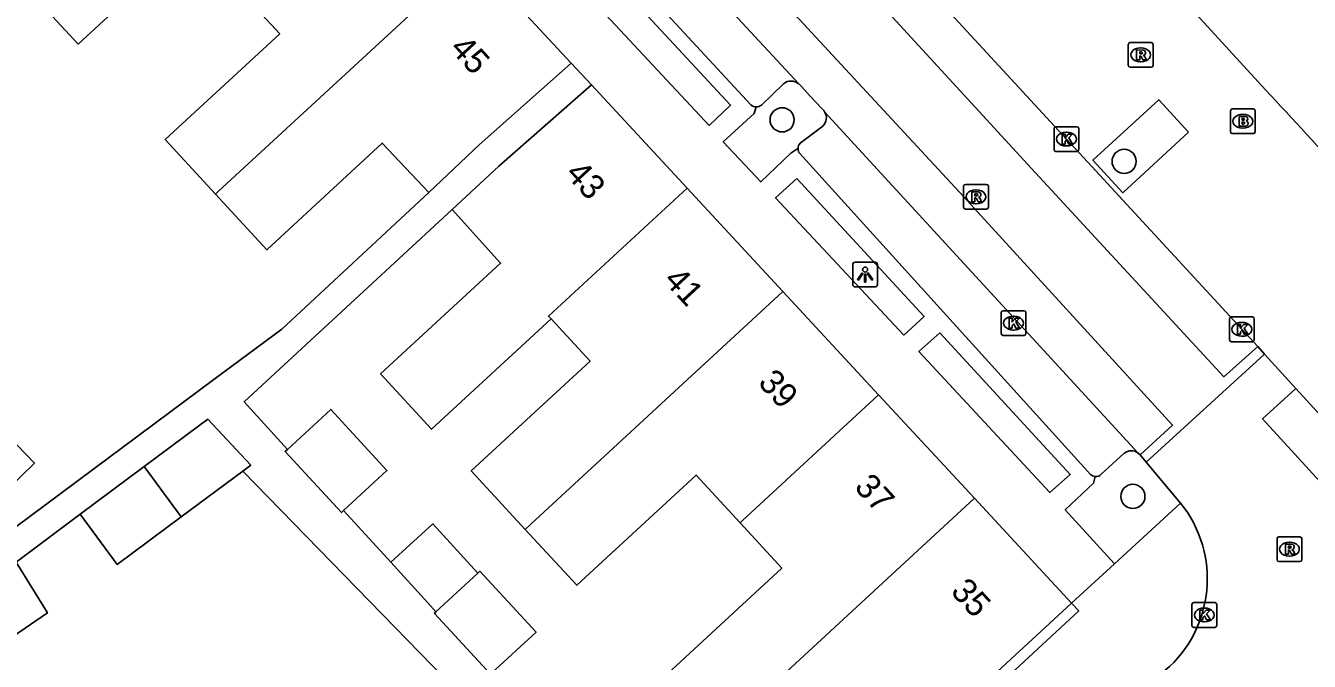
# Model space of a CAD drawing. Extents: x 159718 to 160783, y 383290 to 384030.
# Drawn here: x 160414 to 160465.9, y 383596.2 to 383622 of the extents above; entities that cross this region are included whole.
import ezdxf

# ---------------------------------------------------------------- set-up
doc = ezdxf.new("R2010")
doc.units = 0
for name, color, linetype in [('IMGEO_Boom', 7, 'Continuous'), ('IMGEO_Brandkraan', 7, 'Continuous'), ('IMGEO_Kolk', 7, 'Continuous'), ('IMGEO_Lichtpunt', 7, 'Continuous'), ('IMGEO_Pand', 7, 'Continuous'), ('IMGEO_Pand_nummerreeks', 7, 'Continuous'), ('IMGEO_Parkeervlak_open', 7, 'Continuous'), ('IMGEO_Rijbaan_lokaal_gesloten', 7, 'Continuous'), ('IMGEO_Rijbaan_lokaal_open', 7, 'Continuous'), ('IMGEO_Rioolput', 7, 'Continuous'), ('IMGEO_Voetpad_open', 7, 'Continuous')]:
    doc.layers.add(name, color=color, linetype=linetype)

msp = doc.modelspace()

# ---------------------------------------------------------------- linework, layer by layer
at = {"layer": 'IMGEO_Boom'}
for centre in [(160444.613, 383618.147), (160458.452, 383616.466), (160458.805, 383602.918)]:
    msp.add_circle(centre, 0.489, dxfattribs=at)
at = {"layer": 'IMGEO_Brandkraan'}
for p, q in [((160462.753, 383617.662), (160462.753, 383618.514)), ((160462.828, 383618.588), (160463.68, 383618.588)), ((160463.754, 383618.514), (160463.754, 383617.662)), ((160463.241, 383618.368), (160463.266, 383618.368)), ((160463.68, 383617.588), (160462.828, 383617.588)), ((160463.264, 383617.808), (160463.239, 383617.808))]:
    msp.add_line(p, q, dxfattribs=at)
for points in [[(160462.753, 383617.662), (160462.753, 383618.514)], [(160462.828, 383618.588), (160463.68, 383618.588)], [(160463.754, 383618.514), (160463.754, 383617.662)], [(160463.101, 383618.288), (160463.101, 383617.888), (160463.314, 383617.888)], [(160463.332, 383618.288), (160463.101, 383618.288)], [(160463.28, 383618.207), (160463.226, 383618.207), (160463.226, 383618.131)], [(160463.226, 383618.131), (160463.279, 383618.131)], [(160463.288, 383618.055), (160463.226, 383618.055), (160463.226, 383617.974)], [(160463.226, 383617.974), (160463.288, 383617.974)], [(160463.68, 383617.588), (160462.828, 383617.588)]]:
    msp.add_lwpolyline(points, dxfattribs=at)
for centre, radius, start, end in [((160462.83, 383618.512), 0.0765, 91.552, 178.448), ((160462.83, 383618.512), 0.0765, 91.552, 178.448), ((160463.678, 383618.512), 0.0765, 1.552, 88.448), ((160463.678, 383618.512), 0.0765, 1.552, 88.448), ((160463.281, 383618.169), 0.0379, 267.8285, 90.9355), ((160463.289, 383618.014), 0.0404, 269.8759, 90.5077), ((160463.32, 383618.139), 0.251, 268.6676, 293.5347), ((160463.336, 383618.143), 0.145, 59.4692, 91.5367), ((160463.361, 383618.19), 0.0922, 285.5137, 58.1501), ((160463.366, 383617.998), 0.105, 301.3115, 78.989), ((160462.83, 383617.664), 0.0765, 181.552, 268.448), ((160462.83, 383617.664), 0.0765, 181.552, 268.448), ((160463.678, 383617.664), 0.0765, 271.552, 358.448), ((160463.678, 383617.664), 0.0765, 271.552, 358.448)]:
    msp.add_arc(centre, radius, start, end, dxfattribs=at)
for centre, major_axis, ratio, start_param, end_param in [((160463.24, 383618.088), (-0.387, 0.002), 0.722429, 4.712389, 7.853982), ((160463.265, 383618.088), (-0.39, 0.002), 0.717154, 1.570796, 4.712389)]:
    msp.add_ellipse(centre, major_axis=major_axis, ratio=ratio, start_param=start_param, end_param=end_param, dxfattribs=at)
at = {"layer": 'IMGEO_Kolk'}
for p, q in [((160455.617, 383616.943), (160455.617, 383617.795)), ((160455.692, 383617.869), (160456.544, 383617.869)), ((160456.105, 383617.649), (160456.13, 383617.649)), ((160456.618, 383617.795), (160456.618, 383616.943)), ((160456.544, 383616.869), (160455.692, 383616.869)), ((160456.128, 383617.089), (160456.103, 383617.089)), ((160453.476, 383609.501), (160453.476, 383610.353)), ((160453.551, 383610.427), (160454.403, 383610.427)), ((160453.964, 383610.207), (160453.989, 383610.207)), ((160454.477, 383610.353), (160454.477, 383609.501)), ((160462.715, 383609.249), (160462.715, 383610.101)), ((160462.79, 383610.175), (160463.642, 383610.175)), ((160463.716, 383610.101), (160463.716, 383609.249)), ((160453.987, 383609.647), (160453.962, 383609.647)), ((160463.203, 383609.955), (160463.228, 383609.955)), ((160454.403, 383609.427), (160453.551, 383609.427)), ((160463.642, 383609.175), (160462.79, 383609.175)), ((160463.226, 383609.395), (160463.201, 383609.395)), ((160461.196, 383597.698), (160461.196, 383598.55)), ((160461.271, 383598.624), (160462.123, 383598.624)), ((160461.684, 383598.404), (160461.709, 383598.404)), ((160462.197, 383598.55), (160462.197, 383597.698)), ((160461.707, 383597.844), (160461.682, 383597.844)), ((160462.123, 383597.624), (160461.271, 383597.624))]:
    msp.add_line(p, q, dxfattribs=at)
for points in [[(160455.617, 383616.943), (160455.617, 383617.795)], [(160455.692, 383617.869), (160456.544, 383617.869)], [(160455.938, 383617.569), (160456.061, 383617.569), (160456.061, 383617.418), (160456.191, 383617.569), (160456.355, 383617.569), (160456.209, 383617.418), (160456.362, 383617.169), (160456.21, 383617.169), (160456.125, 383617.333), (160456.061, 383617.266), (160456.061, 383617.169), (160455.938, 383617.169), (160455.938, 383617.569)], [(160456.618, 383617.795), (160456.618, 383616.943)], [(160456.544, 383616.869), (160455.692, 383616.869)], [(160453.476, 383609.501), (160453.476, 383610.353)], [(160453.551, 383610.427), (160454.403, 383610.427)], [(160453.797, 383610.127), (160453.92, 383610.127), (160453.92, 383609.976), (160454.05, 383610.127), (160454.214, 383610.127), (160454.068, 383609.976), (160454.221, 383609.727), (160454.069, 383609.727), (160453.984, 383609.891), (160453.92, 383609.824), (160453.92, 383609.727), (160453.797, 383609.727), (160453.797, 383610.127)], [(160454.477, 383610.353), (160454.477, 383609.501)], [(160462.715, 383609.249), (160462.715, 383610.101)], [(160462.79, 383610.175), (160463.642, 383610.175)], [(160463.716, 383610.101), (160463.716, 383609.249)], [(160463.036, 383609.875), (160463.159, 383609.875), (160463.159, 383609.724), (160463.289, 383609.875), (160463.453, 383609.875), (160463.307, 383609.724), (160463.46, 383609.475), (160463.308, 383609.475), (160463.223, 383609.639), (160463.159, 383609.572), (160463.159, 383609.475), (160463.036, 383609.475), (160463.036, 383609.875)], [(160454.403, 383609.427), (160453.551, 383609.427)], [(160463.642, 383609.175), (160462.79, 383609.175)], [(160461.196, 383597.698), (160461.196, 383598.55)], [(160461.271, 383598.624), (160462.123, 383598.624)], [(160461.517, 383598.324), (160461.64, 383598.324), (160461.64, 383598.173), (160461.77, 383598.324), (160461.934, 383598.324), (160461.788, 383598.173), (160461.941, 383597.924), (160461.789, 383597.924), (160461.704, 383598.088), (160461.64, 383598.021), (160461.64, 383597.924), (160461.517, 383597.924), (160461.517, 383598.324)], [(160462.197, 383598.55), (160462.197, 383597.698)], [(160462.123, 383597.624), (160461.271, 383597.624)]]:
    msp.add_lwpolyline(points, dxfattribs=at)
for centre, start, end in [((160455.694, 383617.793), 91.552, 178.448), ((160455.694, 383617.793), 91.552, 178.448), ((160456.542, 383617.793), 1.552, 88.448), ((160456.542, 383617.793), 1.552, 88.448), ((160455.694, 383616.945), 181.552, 268.448), ((160455.694, 383616.945), 181.552, 268.448), ((160456.542, 383616.945), 271.552, 358.448), ((160456.542, 383616.945), 271.552, 358.448), ((160453.553, 383610.351), 91.552, 178.448), ((160453.553, 383610.351), 91.552, 178.448), ((160454.401, 383610.351), 1.552, 88.448), ((160454.401, 383610.351), 1.552, 88.448), ((160462.792, 383610.099), 91.552, 178.448), ((160462.792, 383610.099), 91.552, 178.448), ((160463.64, 383610.099), 1.552, 88.448), ((160463.64, 383610.099), 1.552, 88.448), ((160453.553, 383609.503), 181.552, 268.448), ((160453.553, 383609.503), 181.552, 268.448), ((160454.401, 383609.503), 271.552, 358.448), ((160454.401, 383609.503), 271.552, 358.448), ((160462.792, 383609.251), 181.552, 268.448), ((160462.792, 383609.251), 181.552, 268.448), ((160463.64, 383609.251), 271.552, 358.448), ((160463.64, 383609.251), 271.552, 358.448), ((160461.273, 383598.548), 91.552, 178.448), ((160461.273, 383598.548), 91.552, 178.448), ((160462.121, 383598.548), 1.552, 88.448), ((160462.121, 383598.548), 1.552, 88.448), ((160461.273, 383597.7), 181.552, 268.448), ((160461.273, 383597.7), 181.552, 268.448), ((160462.121, 383597.7), 271.552, 358.448), ((160462.121, 383597.7), 271.552, 358.448)]:
    msp.add_arc(centre, 0.0765, start, end, dxfattribs=at)
for centre, major_axis, ratio, start_param, end_param in [((160456.104, 383617.369), (-0.387, 0.002), 0.722429, 4.712389, 7.853982), ((160456.129, 383617.369), (-0.39, 0.002), 0.717154, 1.570796, 4.712389), ((160453.963, 383609.927), (-0.387, 0.002), 0.722429, 4.712389, 7.853982), ((160453.988, 383609.927), (-0.39, 0.002), 0.717154, 1.570796, 4.712389), ((160463.202, 383609.675), (-0.387, 0.002), 0.722429, 4.712389, 7.853982), ((160463.227, 383609.675), (-0.39, 0.002), 0.717154, 1.570796, 4.712389), ((160461.683, 383598.124), (-0.387, 0.002), 0.722429, 4.712389, 7.853982), ((160461.708, 383598.124), (-0.39, 0.002), 0.717154, 1.570796, 4.712389)]:
    msp.add_ellipse(centre, major_axis=major_axis, ratio=ratio, start_param=start_param, end_param=end_param, dxfattribs=at)
at = {"layer": 'IMGEO_Lichtpunt'}
for p, q in [((160447.472, 383612.293), (160447.472, 383611.486)), ((160447.472, 383612.293), (160447.472, 383611.486)), ((160448.374, 383612.388), (160447.566, 383612.388)), ((160448.374, 383612.388), (160447.566, 383612.388)), ((160448.468, 383611.486), (160448.468, 383612.293)), ((160448.468, 383611.486), (160448.468, 383612.293)), ((160447.566, 383611.392), (160448.374, 383611.392)), ((160447.566, 383611.392), (160448.374, 383611.392))]:
    msp.add_line(p, q, dxfattribs=at)
for points in [[(160447.846, 383611.957), (160447.885, 383611.929), (160447.697, 383611.667), (160447.659, 383611.694), (160447.846, 383611.957)], [(160447.948, 383611.909), (160447.995, 383611.909), (160447.995, 383611.587), (160447.948, 383611.587), (160447.948, 383611.909)], [(160448.058, 383611.929), (160448.096, 383611.956), (160448.283, 383611.694), (160448.244, 383611.666), (160448.058, 383611.929)]]:
    msp.add_lwpolyline(points, dxfattribs=at)
msp.add_circle((160447.971, 383612.091), 0.0994, dxfattribs=at)
for centre, start, end in [((160447.566, 383612.293), 90, 180), ((160447.566, 383612.293), 90, 180), ((160448.374, 383612.293), 0, 90), ((160448.374, 383612.293), 0, 90), ((160447.566, 383611.486), 180, 270), ((160447.566, 383611.486), 180, 270), ((160448.374, 383611.486), 270, 0), ((160448.374, 383611.486), 270, 360)]:
    msp.add_arc(centre, 0.0946, start, end, dxfattribs=at)
at = {"layer": 'IMGEO_Pand'}
for points in [[(160422.483, 383623.574), (160420.737, 383625.466), (160416.127, 383621.211), (160414.037, 383623.475)], [(160421.69, 383615.146), (160421.813, 383615.259), (160432.084, 383624.739)], [(160436.079, 383620.435), (160432.084, 383624.739)], [(160421.69, 383615.146), (160419.653, 383617.352), (160424.282, 383621.625), (160422.483, 383623.574)], [(160430.323, 383615.205), (160432.354, 383617.13), (160436.079, 383620.435)], [(160436.893, 383619.556), (160433.15, 383616.272), (160431.262, 383614.527)], [(160440.764, 383615.382), (160436.893, 383619.556)], [(160430.323, 383615.205), (160428.435, 383617.205), (160423.767, 383612.896), (160421.69, 383615.146)], [(160440.764, 383615.382), (160435.159, 383610.208), (160435.262, 383610.096)], [(160444.64, 383611.203), (160440.764, 383615.382)], [(160431.262, 383614.527), (160433.219, 383612.35), (160428.364, 383607.869), (160430.427, 383605.634), (160435.262, 383610.096)], [(160444.64, 383611.203), (160434.447, 383601.794), (160434.22, 383601.584)], [(160448.515, 383607.023), (160444.64, 383611.203)], [(160435.262, 383610.096), (160436.842, 383608.384), (160432.037, 383603.949), (160434.22, 383601.584)], [(160442.91, 383601.849), (160443.002, 383601.934), (160448.515, 383607.023)], [(160452.391, 383602.844), (160448.515, 383607.023)], [(160412.256, 383606.439), (160414.358, 383604.26), (160412.676, 383602.637)], [(160422.791, 383603.945), (160423.113, 383604.184), (160421.373, 383606.036), (160421.014, 383605.769), (160418.798, 383604.125)], [(160424.602, 383604.821), (160426.349, 383606.434), (160428.624, 383603.97), (160426.864, 383602.346)], [(160424.602, 383604.821), (160424.504, 383604.731), (160426.778, 383602.267), (160426.864, 383602.346)], [(160418.798, 383604.125), (160416.206, 383602.202)], [(160420.296, 383602.093), (160418.798, 383604.125)], [(160422.791, 383603.945), (160420.296, 383602.093)], [(160434.22, 383601.584), (160436.304, 383599.326), (160441.129, 383603.779), (160442.91, 383601.849)], [(160441.972, 383593.226), (160452.391, 383602.844)], [(160452.391, 383602.844), (160456.328, 383598.598)], [(160420.296, 383602.093), (160417.704, 383600.17), (160416.206, 383602.202)], [(160428.776, 383600.253), (160430.476, 383601.806), (160432.299, 383599.812)], [(160442.91, 383601.849), (160444.598, 383600.021), (160439.794, 383595.587), (160440.519, 383594.802), (160441.972, 383593.226)], [(160413.613, 383600.264), (160414.882, 383598.21), (160412.127, 383596.328)], [(160428.776, 383600.253), (160430.271, 383598.617), (160430.607, 383598.25)], [(160432.299, 383599.812), (160430.607, 383598.25)], [(160432.299, 383599.812), (160432.387, 383599.893), (160434.656, 383597.434), (160432.866, 383595.782)], [(160430.607, 383598.25), (160430.542, 383598.19), (160432.811, 383595.731), (160432.866, 383595.782)], [(160452.802, 383595.359), (160456.328, 383598.598)]]:
    msp.add_lwpolyline(points, dxfattribs=at)
at = {"layer": 'IMGEO_Parkeervlak_open'}
for points in [[(160444.673, 383619.607), (160443.775, 383618.744)], [(160446.266, 383617.891), (160445.347, 383617.201)], [(160457.513, 383603.809), (160458.453, 383604.661)]]:
    msp.add_lwpolyline(points, dxfattribs=at)
for centre, radius, start, end in [((160444.975, 383619.25), 0.467, 48.2511, 130.2535), ((160443.568, 383618.983), 0.316, 270.1002, 310.8899), ((160445.937, 383618.221), 0.466, 314.8788, 31.8516), ((160445.566, 383616.98), 0.311, 134.6904, 177.7923), ((160458.743, 383604.307), 0.457, 53.0616, 129.3718), ((160457.301, 383604.03), 0.307, 267.0747, 313.8169)]:
    msp.add_arc(centre, radius, start, end, dxfattribs=at)
at = {"layer": 'IMGEO_Rijbaan_lokaal_gesloten'}
for points in [[(160463.857, 383608.975), (160462.488, 383607.758), (160454.707, 383616.185), (160444.209, 383627.615), (160437.436, 383634.886), (160423.641, 383649.415), (160423.767, 383649.538), (160424.907, 383650.657)], [(160430.561, 383638.144), (160433.35, 383635.117), (160451.956, 383615.047), (160460.412, 383605.803), (160459.094, 383604.601)], [(160463.857, 383608.975), (160463.216, 383609.675), (160458.234, 383615.076), (160457.141, 383616.26), (160456.118, 383617.369), (160445.646, 383628.723), (160444.349, 383630.117), (160443.239, 383631.31), (160439.381, 383635.456)], [(160445.286, 383619.599), (160432.527, 383633.339)], [(160446.333, 383618.467), (160446.294, 383618.52), (160446.214, 383618.606), (160445.753, 383619.101), (160445.392, 383619.488), (160445.286, 383619.599)], [(160459.018, 383604.673), (160446.333, 383618.467)], [(160465.403, 383607.286), (160464.052, 383606.061), (160476.835, 383592.097)], [(160465.403, 383607.286), (160472.595, 383599.429), (160473.686, 383598.238), (160480.986, 383590.263), (160481.009, 383590.237)], [(160459.094, 383604.601), (160459.018, 383604.673)]]:
    msp.add_lwpolyline(points, dxfattribs=at)
at = {"layer": 'IMGEO_Rijbaan_lokaal_open'}
for points in [[(160461.229, 383622.564), (160464.172, 383619.359)], [(160459.348, 383604.307), (160464.132, 383608.674)], [(160464.132, 383608.674), (160463.857, 383608.975)], [(160464.132, 383608.674), (160465.403, 383607.286)], [(160459.094, 383604.601), (160459.348, 383604.307)], [(160460.737, 383602.65), (160459.348, 383604.307)]]:
    msp.add_lwpolyline(points, dxfattribs=at)
for centre, radius, start, end in [((160345.805, 383507.974), 162.534, 41.53555, 43.25933), ((160456.932, 383599.587), 4.884, 310.4773, 38.8352)]:
    msp.add_arc(centre, radius, start, end, dxfattribs=at)
at = {"layer": 'IMGEO_Rioolput'}
for p, q in [((160458.621, 383620.346), (160458.621, 383621.198)), ((160458.696, 383621.272), (160459.548, 383621.272)), ((160459.109, 383621.052), (160459.134, 383621.052)), ((160459.622, 383621.198), (160459.622, 383620.346)), ((160459.132, 383620.492), (160459.107, 383620.492)), ((160459.548, 383620.272), (160458.696, 383620.272)), ((160451.956, 383614.609), (160451.956, 383615.461)), ((160452.031, 383615.535), (160452.883, 383615.535)), ((160452.444, 383615.315), (160452.469, 383615.315)), ((160452.957, 383615.461), (160452.957, 383614.609)), ((160452.883, 383614.535), (160452.031, 383614.535)), ((160452.467, 383614.755), (160452.442, 383614.755)), ((160464.713, 383601.284), (160465.565, 383601.284)), ((160464.638, 383600.358), (160464.638, 383601.21)), ((160465.126, 383601.064), (160465.151, 383601.064)), ((160465.639, 383601.21), (160465.639, 383600.358)), ((160465.565, 383600.284), (160464.713, 383600.284)), ((160465.149, 383600.504), (160465.124, 383600.504))]:
    msp.add_line(p, q, dxfattribs=at)
for points in [[(160458.621, 383620.346), (160458.621, 383621.198)], [(160458.696, 383621.272), (160459.548, 383621.272)], [(160459.622, 383621.198), (160459.622, 383620.346)], [(160459.21, 383620.97), (160458.958, 383620.972), (160458.958, 383620.572)], [(160458.958, 383620.572), (160459.082, 383620.572), (160459.082, 383620.734), (160459.093, 383620.734)], [(160459.136, 383620.891), (160459.082, 383620.891), (160459.082, 383620.81)], [(160459.082, 383620.81), (160459.134, 383620.81)], [(160459.14, 383620.705), (160459.211, 383620.572), (160459.351, 383620.572), (160459.286, 383620.698)], [(160459.548, 383620.272), (160458.696, 383620.272)], [(160451.956, 383614.609), (160451.956, 383615.461)], [(160452.031, 383615.535), (160452.883, 383615.535)], [(160452.957, 383615.461), (160452.957, 383614.609)], [(160452.545, 383615.233), (160452.293, 383615.235), (160452.293, 383614.835)], [(160452.293, 383614.835), (160452.417, 383614.835), (160452.417, 383614.997), (160452.428, 383614.997)], [(160452.471, 383615.154), (160452.417, 383615.154), (160452.417, 383615.073)], [(160452.417, 383615.073), (160452.469, 383615.073)], [(160452.475, 383614.968), (160452.546, 383614.835), (160452.686, 383614.835), (160452.621, 383614.961)], [(160452.883, 383614.535), (160452.031, 383614.535)], [(160464.713, 383601.284), (160465.565, 383601.284)], [(160464.638, 383600.358), (160464.638, 383601.21)], [(160465.227, 383600.982), (160464.975, 383600.984), (160464.975, 383600.584)], [(160464.975, 383600.584), (160465.099, 383600.584), (160465.099, 383600.746), (160465.11, 383600.746)], [(160465.153, 383600.903), (160465.099, 383600.903), (160465.099, 383600.822)], [(160465.099, 383600.822), (160465.151, 383600.822)], [(160465.639, 383601.21), (160465.639, 383600.358)], [(160465.565, 383600.284), (160464.713, 383600.284)], [(160465.157, 383600.717), (160465.228, 383600.584), (160465.368, 383600.584), (160465.303, 383600.71)]]:
    msp.add_lwpolyline(points, dxfattribs=at)
for centre, radius, start, end in [((160458.698, 383621.196), 0.0765, 91.552, 178.448), ((160458.698, 383621.196), 0.0765, 91.552, 178.448), ((160459.546, 383621.196), 0.0765, 1.552, 88.448), ((160459.546, 383621.196), 0.0765, 1.552, 88.448), ((160459.092, 383620.681), 0.0533, 26.0293, 88.6989), ((160459.118, 383620.999), 0.19, 274.7715, 282.9687), ((160459.142, 383620.795), 0.0964, 77.0061, 93.1865), ((160459.156, 383620.852), 0.0378, 276.6634, 79.6772), ((160459.209, 383620.86), 0.109, 350.3612, 89.416), ((160459.207, 383620.86), 0.112, 277.5842, 350.9817), ((160459.191, 383620.645), 0.108, 29.5134, 73.7905), ((160458.698, 383620.348), 0.0765, 181.552, 268.448), ((160458.698, 383620.348), 0.0765, 181.552, 268.448), ((160459.546, 383620.348), 0.0765, 271.552, 358.448), ((160459.546, 383620.348), 0.0765, 271.552, 358.448), ((160452.033, 383615.459), 0.0765, 91.552, 178.448), ((160452.033, 383615.459), 0.0765, 91.552, 178.448), ((160452.881, 383615.459), 0.0765, 1.552, 88.448), ((160452.881, 383615.459), 0.0765, 1.552, 88.448), ((160452.427, 383614.944), 0.0533, 26.0293, 88.6989), ((160452.453, 383615.262), 0.19, 274.7715, 282.9687), ((160452.477, 383615.058), 0.0964, 77.0061, 93.1865), ((160452.491, 383615.115), 0.0378, 276.6634, 79.6772), ((160452.544, 383615.123), 0.109, 350.3612, 89.416), ((160452.542, 383615.123), 0.112, 277.5842, 350.9817), ((160452.526, 383614.908), 0.108, 29.5134, 73.7905), ((160452.033, 383614.611), 0.0765, 181.552, 268.448), ((160452.033, 383614.611), 0.0765, 181.552, 268.448), ((160452.881, 383614.611), 0.0765, 271.552, 358.448), ((160452.881, 383614.611), 0.0765, 271.552, 358.448), ((160464.715, 383601.208), 0.0765, 91.552, 178.448), ((160464.715, 383601.208), 0.0765, 91.552, 178.448), ((160465.563, 383601.208), 0.0765, 1.552, 88.448), ((160465.563, 383601.208), 0.0765, 1.552, 88.448), ((160465.109, 383600.693), 0.0533, 26.0293, 88.6989), ((160465.135, 383601.011), 0.19, 274.7715, 282.9687), ((160465.159, 383600.807), 0.0964, 77.0061, 93.1865), ((160465.173, 383600.864), 0.0378, 276.6634, 79.6772), ((160465.226, 383600.872), 0.109, 350.3612, 89.416), ((160465.224, 383600.872), 0.112, 277.5842, 350.9817), ((160465.208, 383600.657), 0.108, 29.5134, 73.7905), ((160464.715, 383600.36), 0.0765, 181.552, 268.448), ((160464.715, 383600.36), 0.0765, 181.552, 268.448), ((160465.563, 383600.36), 0.0765, 271.552, 358.448), ((160465.563, 383600.36), 0.0765, 271.552, 358.448)]:
    msp.add_arc(centre, radius, start, end, dxfattribs=at)
for centre, major_axis, ratio, start_param, end_param in [((160459.108, 383620.772), (-0.387, 0.002), 0.722429, 4.712389, 7.853982), ((160459.133, 383620.772), (-0.39, 0.002), 0.717154, 1.570796, 4.712389), ((160452.443, 383615.035), (-0.387, 0.002), 0.722429, 4.712389, 7.853982), ((160452.468, 383615.035), (-0.39, 0.002), 0.717154, 1.570796, 4.712389), ((160465.125, 383600.784), (-0.387, 0.002), 0.722429, 4.712389, 7.853982), ((160465.15, 383600.784), (-0.39, 0.002), 0.717154, 1.570796, 4.712389)]:
    msp.add_ellipse(centre, major_axis=major_axis, ratio=ratio, start_param=start_param, end_param=end_param, dxfattribs=at)
at = {"layer": 'IMGEO_Voetpad_open'}
for points in [[(160443.352, 383618.756), (160431.516, 383631.526)], [(160437.238, 383624.444), (160442.526, 383618.74), (160441.658, 383617.922), (160436.346, 383623.624), (160437.238, 383624.444)], [(160436.079, 383620.435), (160436.893, 383619.556)], [(160461.057, 383617.645), (160459.852, 383618.957), (160457.187, 383616.509), (160458.396, 383615.201), (160461.057, 383617.645)], [(160445.255, 383616.992), (160444.965, 383616.793), (160443.751, 383615.637), (160442.229, 383617.255), (160443.485, 383618.403), (160443.569, 383618.667)], [(160457.086, 383603.81), (160445.327, 383616.78)], [(160445.202, 383615.77), (160450.36, 383610.199), (160449.531, 383609.44), (160444.35, 383614.989), (160445.202, 383615.77)], [(160412.676, 383602.637), (160413.594, 383601.677), (160421.674, 383607.687), (160424.363, 383609.687), (160430.323, 383615.205)], [(160431.262, 383614.527), (160422.843, 383606.746), (160424.602, 383604.821)], [(160450.99, 383609.539), (160456.274, 383603.811), (160455.45, 383603.077), (160450.151, 383608.776), (160450.99, 383609.539)], [(160435.593, 383590.804), (160422.791, 383603.945)], [(160458.067, 383600.195), (160456.072, 383602.378), (160457.215, 383603.452), (160457.285, 383603.724)], [(160426.864, 383602.346), (160428.776, 383600.253)], [(160460.737, 383602.65), (160458.067, 383600.195)], [(160416.206, 383602.202), (160413.613, 383600.264)], [(160458.067, 383600.195), (160456.328, 383598.598)], [(160456.328, 383598.598), (160456.612, 383598.292), (160453.108, 383595.041), (160452.802, 383595.359)]]:
    msp.add_lwpolyline(points, dxfattribs=at)
for centre, radius, start, end in [((160443.569, 383618.976), 0.309, 225.3962, 270.0029), ((160445.561, 383616.978), 0.306, 177.3228, 220.1945), ((160457.301, 383604.035), 0.311, 226.2327, 267.0231)]:
    msp.add_arc(centre, radius, start, end, dxfattribs=at)

# ---------------------------------------------------------------- texts
at = {"layer": 'IMGEO_Pand_nummerreeks'}
for s, p in [('45', (160431.125, 383620.997)), ('43', (160435.802, 383615.935)), ('41', (160439.777, 383611.628)), ('39', (160443.597, 383607.488)), ('37', (160447.495, 383603.265)), ('35', (160451.393, 383599.042))]:
    msp.add_text(s, height=1, rotation=312.7081, dxfattribs=at).set_placement(p)

doc.saveas('drawing.dxf')
